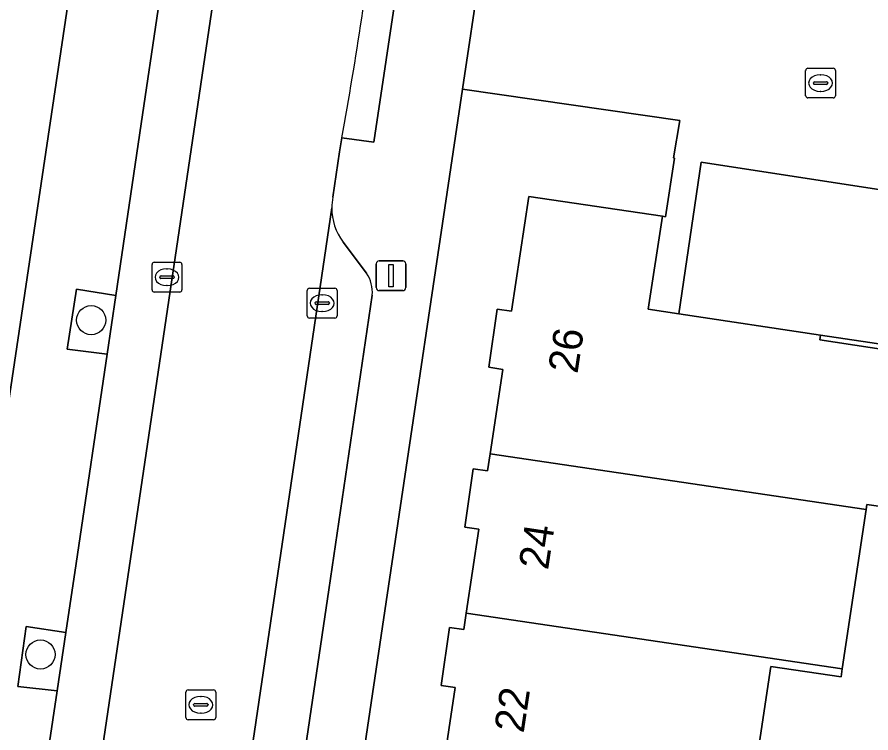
# Model space of a CAD drawing. Extents: x 164148 to 165261, y 382513 to 383432.
# Drawn here: x 164331.36 to 164360.01, y 382954.67 to 382978.68 of the extents above; entities that cross this region are included whole.
import ezdxf

# ---------------------------------------------------------------- set-up
doc = ezdxf.new("R2010")
doc.units = 0
for name, color, linetype in [('IMGEO_Boom', 7, 'Continuous'), ('IMGEO_Erf', 7, 'Continuous'), ('IMGEO_Groenvoorziening', 7, 'Continuous'), ('IMGEO_Kolk', 7, 'Continuous'), ('IMGEO_Lichtmast', 7, 'Continuous'), ('IMGEO_Pand', 7, 'Continuous'), ('IMGEO_Pand_nummerreeks', 7, 'Continuous'), ('IMGEO_Parkeervlak_open', 7, 'Continuous'), ('IMGEO_Rijbaan_lokaal_open', 7, 'Continuous'), ('IMGEO_Rioolput', 7, 'Continuous'), ('IMGEO_Voetpad_open', 7, 'Continuous')]:
    doc.layers.add(name, color=color, linetype=linetype)

msp = doc.modelspace()

# ---------------------------------------------------------------- linework, layer by layer
at = {"layer": 'IMGEO_Boom'}
for centre in [(164333.847, 382968.518), (164332.146, 382957.302)]:
    msp.add_circle(centre, 0.489, dxfattribs=at)
at = {"layer": 'IMGEO_Erf'}
for points in [[(164330.877, 382982.159), (164330.086, 382976.818), (164330.067, 382976.687), (164329.295, 382971.476), (164328.504, 382966.134), (164327.713, 382960.793), (164326.921, 382955.451), (164326.13, 382950.109), (164325.339, 382944.768), (164324.547, 382939.426), (164324.133, 382936.628), (164324.572, 382936.56), (164324.293, 382934.661), (164323.844, 382934.724), (164323.258, 382930.771), (164318.755, 382931.441), (164318.672, 382931.453), (164318.229, 382928.302), (164325.346, 382927.185), (164331.117, 382966.047), (164338.115, 383013.045)], [(164345.636, 382953.35), (164346.062, 382956.192), (164345.593, 382956.26), (164345.873, 382958.212), (164346.354, 382958.143), (164346.436, 382958.69), (164346.859, 382961.509), (164346.385, 382961.578), (164346.668, 382963.527), (164347.151, 382963.463), (164347.236, 382964.03), (164347.662, 382966.867), (164347.194, 382966.942), (164347.472, 382968.888), (164347.954, 382968.819), (164348.531, 382972.665), (164353.016, 382972.004), (164353.125, 382971.987), (164353.424, 382973.956), (164353.387, 382973.962), (164353.607, 382975.217), (164346.307, 382976.27), (164343.748, 382959.071), (164334.647, 382897.854)], [(164368.18, 382966.545), (164358.321, 382968.013), (164358.298, 382967.859), (164361.68, 382967.348)], [(164360.899, 382962.187), (164359.88, 382962.335), (164359.855, 382962.167), (164359.053, 382956.825), (164359.012, 382956.55), (164356.656, 382956.904), (164355.897, 382951.836), (164355.098, 382946.5), (164354.325, 382941.336), (164356.686, 382940.985), (164356.66, 382940.808), (164355.869, 382935.467), (164355.826, 382935.176), (164354.53, 382935.351), (164353.663, 382929.996), (164353.614, 382929.694), (164356.229, 382929.27), (164355.46, 382923.936)]]:
    msp.add_lwpolyline(points, dxfattribs=at)
at = {"layer": 'IMGEO_Groenvoorziening'}
for points in [[(164334.674, 382969.349), (164333.352, 382969.557), (164333.044, 382967.547), (164334.382, 382967.382)], [(164332.994, 382958.039), (164331.67, 382958.244), (164331.386, 382956.233), (164332.703, 382956.085)]]:
    msp.add_lwpolyline(points, close=True, dxfattribs=at)
at = {"layer": 'IMGEO_Kolk'}
for p, q in [((164357.824, 382976.045), (164357.824, 382976.897)), ((164357.899, 382976.971), (164358.751, 382976.971)), ((164358.312, 382976.751), (164358.337, 382976.751)), ((164358.825, 382976.897), (164358.825, 382976.045)), ((164358.083, 382976.465), (164358.083, 382976.477)), ((164358.521, 382976.428), (164358.123, 382976.428)), ((164358.126, 382976.514), (164358.524, 382976.514)), ((164358.567, 382976.477), (164358.567, 382976.465)), ((164358.335, 382976.191), (164358.31, 382976.191)), ((164358.751, 382975.971), (164357.899, 382975.971)), ((164335.965, 382970.458), (164336.817, 382970.458)), ((164335.89, 382969.532), (164335.89, 382970.384)), ((164336.378, 382970.238), (164336.403, 382970.238)), ((164336.891, 382970.384), (164336.891, 382969.532)), ((164336.149, 382969.952), (164336.149, 382969.964)), ((164336.587, 382969.915), (164336.189, 382969.915)), ((164336.192, 382970.001), (164336.59, 382970.001)), ((164336.633, 382969.964), (164336.633, 382969.952)), ((164336.401, 382969.678), (164336.376, 382969.678)), ((164341.174, 382969.588), (164342.026, 382969.588)), ((164336.817, 382969.458), (164335.965, 382969.458)), ((164341.099, 382968.662), (164341.099, 382969.514)), ((164341.587, 382969.368), (164341.612, 382969.368)), ((164342.1, 382969.514), (164342.1, 382968.662)), ((164341.358, 382969.082), (164341.358, 382969.094)), ((164341.796, 382969.045), (164341.398, 382969.045)), ((164341.401, 382969.131), (164341.799, 382969.131)), ((164341.842, 382969.094), (164341.842, 382969.082)), ((164341.61, 382968.808), (164341.585, 382968.808)), ((164342.026, 382968.588), (164341.174, 382968.588))]:
    msp.add_line(p, q, dxfattribs=at)
for points in [[(164357.824, 382976.045), (164357.824, 382976.897)], [(164357.899, 382976.971), (164358.751, 382976.971)], [(164358.825, 382976.897), (164358.825, 382976.045)], [(164358.751, 382975.971), (164357.899, 382975.971)], [(164335.965, 382970.458), (164336.817, 382970.458)], [(164335.89, 382969.532), (164335.89, 382970.384)], [(164336.891, 382970.384), (164336.891, 382969.532)], [(164341.174, 382969.588), (164342.026, 382969.588)], [(164336.817, 382969.458), (164335.965, 382969.458)], [(164341.099, 382968.662), (164341.099, 382969.514)], [(164342.1, 382969.514), (164342.1, 382968.662)], [(164342.026, 382968.588), (164341.174, 382968.588)]]:
    msp.add_lwpolyline(points, dxfattribs=at)
for centre, radius, start, end in [((164357.901, 382976.895), 0.0765, 91.552, 178.448), ((164357.901, 382976.895), 0.0765, 91.552, 178.448), ((164358.749, 382976.895), 0.0765, 1.552, 88.448), ((164358.749, 382976.895), 0.0765, 1.552, 88.448), ((164358.123, 382976.474), 0.0403, 85.8775, 175.7526), ((164358.12, 382976.464), 0.0366, 178.938, 274.7102), ((164358.524, 382976.471), 0.043, 264.8664, 352.4533), ((164358.528, 382976.476), 0.0386, 1.7309, 96.639), ((164357.901, 382976.047), 0.0765, 181.552, 268.448), ((164357.901, 382976.047), 0.0765, 181.552, 268.448), ((164358.749, 382976.047), 0.0765, 271.552, 358.448), ((164358.749, 382976.047), 0.0765, 271.552, 358.448), ((164335.967, 382970.382), 0.0765, 91.552, 178.448), ((164335.967, 382970.382), 0.0765, 91.552, 178.448), ((164336.815, 382970.382), 0.0765, 1.552, 88.448), ((164336.815, 382970.382), 0.0765, 1.552, 88.448), ((164336.189, 382969.961), 0.0403, 85.8775, 175.7526), ((164336.186, 382969.951), 0.0366, 178.938, 274.7102), ((164336.59, 382969.958), 0.043, 264.8664, 352.4533), ((164336.594, 382969.963), 0.0386, 1.7309, 96.639), ((164335.967, 382969.534), 0.0765, 181.552, 268.448), ((164335.967, 382969.534), 0.0765, 181.552, 268.448), ((164336.815, 382969.534), 0.0765, 271.552, 358.448), ((164336.815, 382969.534), 0.0765, 271.552, 358.448), ((164341.176, 382969.512), 0.0765, 91.552, 178.448), ((164341.176, 382969.512), 0.0765, 91.552, 178.448), ((164342.024, 382969.512), 0.0765, 1.552, 88.448), ((164342.024, 382969.512), 0.0765, 1.552, 88.448), ((164341.398, 382969.091), 0.0403, 85.8775, 175.7526), ((164341.395, 382969.081), 0.0366, 178.938, 274.7102), ((164341.799, 382969.088), 0.043, 264.8664, 352.4533), ((164341.803, 382969.093), 0.0386, 1.7309, 96.639), ((164341.176, 382968.664), 0.0765, 181.552, 268.448), ((164341.176, 382968.664), 0.0765, 181.552, 268.448), ((164342.024, 382968.664), 0.0765, 271.552, 358.448), ((164342.024, 382968.664), 0.0765, 271.552, 358.448)]:
    msp.add_arc(centre, radius, start, end, dxfattribs=at)
for centre, major_axis, ratio, start_param, end_param in [((164358.311, 382976.471), (-0.387, 0.002), 0.722429, 4.712389, 7.853982), ((164358.336, 382976.471), (-0.39, 0.002), 0.717154, 1.570796, 4.712389), ((164336.377, 382969.958), (-0.387, 0.002), 0.722429, 4.712389, 7.853982), ((164336.402, 382969.958), (-0.39, 0.002), 0.717154, 1.570796, 4.712389), ((164341.586, 382969.088), (-0.387, 0.002), 0.722429, 4.712389, 7.853982), ((164341.611, 382969.088), (-0.39, 0.002), 0.717154, 1.570796, 4.712389)]:
    msp.add_ellipse(centre, major_axis=major_axis, ratio=ratio, start_param=start_param, end_param=end_param, dxfattribs=at)
at = {"layer": 'IMGEO_Lichtmast'}
for p, q in [((164343.411, 382969.609), (164343.411, 382970.409)), ((164343.411, 382970.409), (164343.411, 382969.609)), ((164343.511, 382970.509), (164344.301, 382970.509)), ((164344.301, 382970.509), (164343.511, 382970.509)), ((164344.401, 382970.409), (164344.401, 382969.609)), ((164344.401, 382969.609), (164344.401, 382970.409)), ((164344.301, 382969.509), (164343.511, 382969.509)), ((164343.511, 382969.509), (164344.301, 382969.509))]:
    msp.add_line(p, q, dxfattribs=at)
msp.add_lwpolyline([(164343.831, 382970.384), (164343.981, 382970.384), (164343.981, 382969.634), (164343.831, 382969.634), (164343.831, 382970.384)], dxfattribs=at)
for centre, start, end in [((164343.511, 382970.409), 90, 180), ((164343.511, 382970.409), 90, 180), ((164344.301, 382970.409), 0, 90), ((164344.301, 382970.409), 360, 90), ((164343.511, 382969.609), 180, 270), ((164343.511, 382969.609), 180, 270), ((164344.301, 382969.609), 270, 0), ((164344.301, 382969.609), 270, 0)]:
    msp.add_arc(centre, 0.1, start, end, dxfattribs=at)
at = {"layer": 'IMGEO_Pand'}
for points in [[(164361.68, 382967.348), (164358.298, 382967.859), (164358.321, 382968.013), (164353.568, 382968.731), (164352.542, 382968.886), (164353.016, 382972.004), (164348.531, 382972.665), (164347.954, 382968.819), (164347.472, 382968.888), (164347.194, 382966.942), (164347.662, 382966.867), (164347.236, 382964.03), (164359.855, 382962.167), (164359.88, 382962.335), (164360.899, 382962.187)], [(164359.855, 382962.167), (164347.236, 382964.03), (164347.151, 382963.463), (164346.668, 382963.527), (164346.385, 382961.578), (164346.859, 382961.509), (164346.436, 382958.69), (164359.053, 382956.825)], [(164356.656, 382956.904), (164359.012, 382956.55), (164359.053, 382956.825), (164346.436, 382958.69), (164346.354, 382958.143), (164345.873, 382958.212), (164345.593, 382956.26), (164346.062, 382956.192), (164345.636, 382953.35), (164355.897, 382951.836)]]:
    msp.add_lwpolyline(points, close=True, dxfattribs=at)
at = {"layer": 'IMGEO_Parkeervlak_open'}
for points in [[(164337.289, 382974.851), (164342.663, 383011.12)], [(164340.526, 383008.798), (164339.705, 383003.262), (164339.408, 383001.26), (164338.026, 382991.946), (164337.732, 382989.961), (164336.401, 382980.987), (164336.099, 382978.955), (164335.527, 382975.099), (164334.674, 382969.349), (164334.382, 382967.382), (164333.34, 382960.358), (164332.994, 382958.039), (164332.703, 382956.085), (164331.264, 382946.433), (164330.972, 382944.473), (164329.534, 382934.825), (164329.242, 382932.867), (164329.213, 382932.674)], [(164330.581, 382929.652), (164337.289, 382974.851)], [(164341.922, 382972.289), (164334.976, 382925.26)], [(164343.085, 382970.089), (164342.302, 382971.137)], [(164341.819, 382959.471), (164343.279, 382969.354)], [(164337.13, 382927.812), (164341.819, 382959.471)]]:
    msp.add_lwpolyline(points, dxfattribs=at)
msp.add_lwpolyline([(164354.32, 382973.818), (164353.568, 382968.731), (164358.321, 382968.013), (164368.18, 382966.545), (164368.925, 382971.573)], close=True, dxfattribs=at)
for centre, radius, start, end in [((164343.821, 382972.277), 1.899, 179.632, 216.8795), ((164342.209, 382969.465), 1.075, 354.09, 35.4816)]:
    msp.add_arc(centre, radius, start, end, dxfattribs=at)
at = {"layer": 'IMGEO_Rijbaan_lokaal_open'}
for points in [[(164342.663, 383011.12), (164337.289, 382974.851), (164330.581, 382929.652), (164330.414, 382928.426), (164329.243, 382920.501), (164328.937, 382918.431), (164328.901, 382918.214)], [(164346.897, 382980.236), (164346.307, 382976.27), (164353.607, 382975.217), (164353.387, 382973.962), (164353.424, 382973.956), (164353.125, 382971.987), (164353.016, 382972.004), (164352.542, 382968.886), (164353.568, 382968.731), (164354.32, 382973.818), (164368.925, 382971.573), (164368.18, 382966.545), (164369.817, 382966.301), (164370.583, 382971.338), (164385.122, 382969.166), (164384.358, 382964.12), (164385.387, 382963.963), (164385.848, 382967.079), (164385.759, 382967.092), (164386.051, 382969.013), (164386.248, 382970.282), (164393.467, 382969.194)], [(164341.957, 382972.641), (164342.184, 382974.164), (164342.253, 382974.63)], [(164334.976, 382925.26), (164341.922, 382972.289)]]:
    msp.add_lwpolyline(points, dxfattribs=at)
for centre, radius, start, end in [((164234.879, 382994.692), 109.232, 349.41671, 353.6881), ((164343.754, 382972.285), 1.832, 168.7818, 179.8615)]:
    msp.add_arc(centre, radius, start, end, dxfattribs=at)
at = {"layer": 'IMGEO_Rioolput'}
for p, q in [((164337.101, 382956.114), (164337.953, 382956.114)), ((164337.026, 382955.188), (164337.026, 382956.04)), ((164337.514, 382955.894), (164337.539, 382955.894)), ((164338.027, 382956.04), (164338.027, 382955.188)), ((164337.285, 382955.608), (164337.285, 382955.62)), ((164337.723, 382955.571), (164337.325, 382955.571)), ((164337.328, 382955.657), (164337.726, 382955.657)), ((164337.769, 382955.62), (164337.769, 382955.608)), ((164337.537, 382955.334), (164337.512, 382955.334)), ((164337.953, 382955.114), (164337.101, 382955.114))]:
    msp.add_line(p, q, dxfattribs=at)
for points in [[(164337.101, 382956.114), (164337.953, 382956.114)], [(164337.026, 382955.188), (164337.026, 382956.04)], [(164338.027, 382956.04), (164338.027, 382955.188)], [(164337.953, 382955.114), (164337.101, 382955.114)]]:
    msp.add_lwpolyline(points, dxfattribs=at)
for centre, radius, start, end in [((164337.103, 382956.038), 0.0765, 91.552, 178.448), ((164337.103, 382956.038), 0.0765, 91.552, 178.448), ((164337.951, 382956.038), 0.0765, 1.552, 88.448), ((164337.951, 382956.038), 0.0765, 1.552, 88.448), ((164337.325, 382955.617), 0.0403, 85.8775, 175.7526), ((164337.322, 382955.607), 0.0366, 178.938, 274.7102), ((164337.726, 382955.614), 0.043, 264.8664, 352.4533), ((164337.73, 382955.619), 0.0386, 1.7309, 96.639), ((164337.103, 382955.19), 0.0765, 181.552, 268.448), ((164337.103, 382955.19), 0.0765, 181.552, 268.448), ((164337.951, 382955.19), 0.0765, 271.552, 358.448), ((164337.951, 382955.19), 0.0765, 271.552, 358.448)]:
    msp.add_arc(centre, radius, start, end, dxfattribs=at)
for centre, major_axis, ratio, start_param, end_param in [((164337.513, 382955.614), (-0.387, 0.002), 0.722429, 4.712389, 7.853982), ((164337.538, 382955.614), (-0.39, 0.002), 0.717154, 1.570796, 4.712389)]:
    msp.add_ellipse(centre, major_axis=major_axis, ratio=ratio, start_param=start_param, end_param=end_param, dxfattribs=at)
at = {"layer": 'IMGEO_Voetpad_open'}
for points in [[(164338.115, 383013.045), (164331.117, 382966.047), (164325.346, 382927.185), (164324.759, 382923.231), (164321.32, 382900.074), (164321.295, 382899.905), (164321.25, 382899.601), (164323.248, 382899.3), (164323.02, 382897.674), (164322.093, 382891.527), (164321.073, 382884.763)], [(164331.556, 382883.173), (164332.58, 382889.948), (164333.508, 382896.089), (164333.774, 382897.977), (164334.647, 382897.854), (164343.748, 382959.071), (164346.307, 382976.27), (164346.897, 382980.236), (164351.168, 383008.935), (164353.396, 383008.625), (164396.201, 383002.256), (164398.318, 383001.938), (164394.057, 382973.175), (164393.467, 382969.194), (164387.902, 382931.724), (164387.061, 382926.045), (164386.768, 382924.065), (164386.181, 382920.095), (164381.848, 382890.825), (164381.663, 382889.579), (164382.566, 382889.449), (164382.495, 382888.849), (164381.579, 382882.687), (164380.573, 382875.921)], [(164343.449, 382982.683), (164344.541, 382982.565), (164343.335, 382974.485), (164342.253, 382974.63), (164342.184, 382974.164), (164341.957, 382972.641)], [(164342.253, 382974.63), (164343.335, 382974.485), (164344.541, 382982.565)], [(164329.213, 382932.674), (164329.242, 382932.867), (164327.93, 382933.022), (164328.204, 382935.035), (164329.534, 382934.825), (164330.972, 382944.473), (164329.638, 382944.637), (164329.946, 382946.65), (164331.264, 382946.433), (164332.703, 382956.085), (164331.386, 382956.233), (164331.67, 382958.244), (164332.994, 382958.039), (164333.34, 382960.358), (164334.382, 382967.382), (164333.044, 382967.547), (164333.352, 382969.557), (164334.674, 382969.349), (164335.527, 382975.099), (164336.099, 382978.955)], [(164342.302, 382971.137), (164343.085, 382970.089)], [(164343.279, 382969.354), (164341.819, 382959.471), (164337.13, 382927.812)]]:
    msp.add_lwpolyline(points, dxfattribs=at)
for centre, radius, start, end in [((164234.879, 382994.692), 109.232, 349.41671, 353.6881), ((164343.754, 382972.285), 1.832, 168.7818, 179.8615), ((164343.821, 382972.277), 1.899, 179.632, 216.8795), ((164342.209, 382969.465), 1.075, 354.09, 35.4816)]:
    msp.add_arc(centre, radius, start, end, dxfattribs=at)

# ---------------------------------------------------------------- texts
at = {"layer": 'IMGEO_Pand_nummerreeks'}
for s, rotation, p in [('26', 81.4631, (164350.165, 382966.7)), ('24', 81.4689, (164349.178, 382960.113)), ('22', 81.4746, (164348.358, 382954.642))]:
    msp.add_text(s, height=1, rotation=rotation, dxfattribs=at).set_placement(p)

doc.saveas('drawing.dxf')
